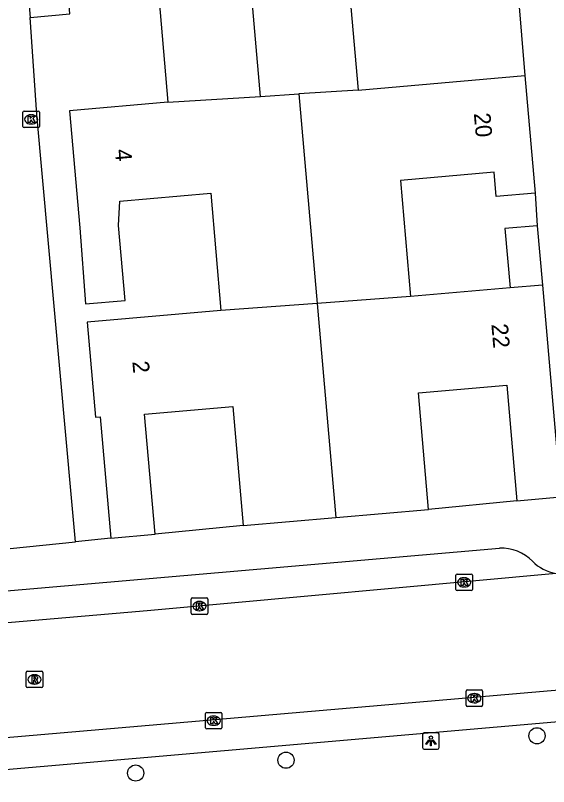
# Model space of a CAD drawing. Extents: x 162990 to 165007, y 383433 to 384336.
# Drawn here: x 164214.4 to 164246.66, y 383839.91 to 383886.56 of the extents above; entities that cross this region are included whole.
import ezdxf

# ---------------------------------------------------------------- set-up
doc = ezdxf.new("R2010")
doc.units = 0
for name, color, linetype in [('IMGEO_Boom', 7, 'Continuous'), ('IMGEO_Kolk', 7, 'Continuous'), ('IMGEO_Lichtpunt', 7, 'Continuous'), ('IMGEO_Pand', 7, 'Continuous'), ('IMGEO_Pand_nummerreeks', 7, 'Continuous'), ('IMGEO_Rijbaan_lokaal_open', 7, 'Continuous'), ('IMGEO_Rioolput', 7, 'Continuous'), ('IMGEO_Voetpad_open', 7, 'Continuous')]:
    doc.layers.add(name, color=color, linetype=linetype)

msp = doc.modelspace()

# ---------------------------------------------------------------- linework, layer by layer
at = {"layer": 'IMGEO_Boom'}
for centre in [(164245.963, 383842.988), (164230.775, 383841.508), (164221.679, 383840.731)]:
    msp.add_circle(centre, 0.489, dxfattribs=at)
at = {"layer": 'IMGEO_Kolk'}
for p, q in [((164214.853, 383879.849), (164214.853, 383880.701)), ((164214.928, 383880.775), (164215.78, 383880.775)), ((164215.854, 383880.701), (164215.854, 383879.849)), ((164215.341, 383880.555), (164215.366, 383880.555)), ((164215.78, 383879.775), (164214.928, 383879.775)), ((164215.364, 383879.995), (164215.339, 383879.995)), ((164241.057, 383851.842), (164241.057, 383852.694)), ((164241.132, 383852.768), (164241.984, 383852.768)), ((164242.058, 383852.694), (164242.058, 383851.842)), ((164241.545, 383852.548), (164241.57, 383852.548)), ((164241.984, 383851.768), (164241.132, 383851.768)), ((164241.568, 383851.988), (164241.543, 383851.988)), ((164225.11, 383851.333), (164225.962, 383851.333)), ((164225.035, 383850.407), (164225.035, 383851.259)), ((164225.523, 383851.113), (164225.548, 383851.113)), ((164226.036, 383851.259), (164226.036, 383850.407)), ((164225.546, 383850.553), (164225.521, 383850.553)), ((164225.962, 383850.333), (164225.11, 383850.333)), ((164241.667, 383844.834), (164241.667, 383845.686)), ((164241.742, 383845.76), (164242.594, 383845.76)), ((164242.668, 383845.686), (164242.668, 383844.834)), ((164242.155, 383845.54), (164242.18, 383845.54)), ((164242.594, 383844.76), (164241.742, 383844.76)), ((164242.178, 383844.98), (164242.153, 383844.98)), ((164225.9, 383843.474), (164225.9, 383844.326)), ((164225.975, 383844.4), (164226.827, 383844.4)), ((164226.901, 383844.326), (164226.901, 383843.474)), ((164226.388, 383844.18), (164226.413, 383844.18)), ((164226.827, 383843.4), (164225.975, 383843.4)), ((164226.411, 383843.62), (164226.386, 383843.62))]:
    msp.add_line(p, q, dxfattribs=at)
for points in [[(164214.853, 383879.849), (164214.853, 383880.701)], [(164214.928, 383880.775), (164215.78, 383880.775)], [(164215.854, 383880.701), (164215.854, 383879.849)], [(164215.174, 383880.475), (164215.297, 383880.475), (164215.297, 383880.324), (164215.427, 383880.475), (164215.591, 383880.475), (164215.445, 383880.324), (164215.598, 383880.075), (164215.446, 383880.075), (164215.361, 383880.239), (164215.297, 383880.172), (164215.297, 383880.075), (164215.174, 383880.075), (164215.174, 383880.475)], [(164215.78, 383879.775), (164214.928, 383879.775)], [(164241.057, 383851.842), (164241.057, 383852.694)], [(164241.132, 383852.768), (164241.984, 383852.768)], [(164242.058, 383852.694), (164242.058, 383851.842)], [(164241.378, 383852.468), (164241.501, 383852.468), (164241.501, 383852.317), (164241.631, 383852.468), (164241.795, 383852.468), (164241.649, 383852.317), (164241.802, 383852.068), (164241.65, 383852.068), (164241.565, 383852.232), (164241.501, 383852.165), (164241.501, 383852.068), (164241.378, 383852.068), (164241.378, 383852.468)], [(164241.984, 383851.768), (164241.132, 383851.768)], [(164225.11, 383851.333), (164225.962, 383851.333)], [(164225.035, 383850.407), (164225.035, 383851.259)], [(164225.356, 383851.033), (164225.479, 383851.033), (164225.479, 383850.882), (164225.609, 383851.033), (164225.773, 383851.033), (164225.627, 383850.882), (164225.78, 383850.633), (164225.628, 383850.633), (164225.543, 383850.797), (164225.479, 383850.73), (164225.479, 383850.633), (164225.356, 383850.633), (164225.356, 383851.033)], [(164226.036, 383851.259), (164226.036, 383850.407)], [(164225.962, 383850.333), (164225.11, 383850.333)], [(164241.667, 383844.834), (164241.667, 383845.686)], [(164241.742, 383845.76), (164242.594, 383845.76)], [(164242.668, 383845.686), (164242.668, 383844.834)], [(164241.988, 383845.46), (164242.111, 383845.46), (164242.111, 383845.309), (164242.241, 383845.46), (164242.405, 383845.46), (164242.259, 383845.309), (164242.412, 383845.06), (164242.26, 383845.06), (164242.175, 383845.224), (164242.111, 383845.157), (164242.111, 383845.06), (164241.988, 383845.06), (164241.988, 383845.46)], [(164242.594, 383844.76), (164241.742, 383844.76)], [(164225.9, 383843.474), (164225.9, 383844.326)], [(164225.975, 383844.4), (164226.827, 383844.4)], [(164226.901, 383844.326), (164226.901, 383843.474)], [(164226.221, 383844.1), (164226.344, 383844.1), (164226.344, 383843.949), (164226.474, 383844.1), (164226.638, 383844.1), (164226.492, 383843.949), (164226.645, 383843.7), (164226.493, 383843.7), (164226.408, 383843.864), (164226.344, 383843.797), (164226.344, 383843.7), (164226.221, 383843.7), (164226.221, 383844.1)], [(164226.827, 383843.4), (164225.975, 383843.4)]]:
    msp.add_lwpolyline(points, dxfattribs=at)
for centre, start, end in [((164214.93, 383880.699), 91.552, 178.448), ((164214.93, 383880.699), 91.552, 178.448), ((164215.778, 383880.699), 1.552, 88.448), ((164215.778, 383880.699), 1.552, 88.448), ((164214.93, 383879.851), 181.552, 268.448), ((164214.93, 383879.851), 181.552, 268.448), ((164215.778, 383879.851), 271.552, 358.448), ((164215.778, 383879.851), 271.552, 358.448), ((164241.134, 383852.692), 91.552, 178.448), ((164241.134, 383852.692), 91.552, 178.448), ((164241.982, 383852.692), 1.552, 88.448), ((164241.982, 383852.692), 1.552, 88.448), ((164241.134, 383851.844), 181.552, 268.448), ((164241.134, 383851.844), 181.552, 268.448), ((164241.982, 383851.844), 271.552, 358.448), ((164241.982, 383851.844), 271.552, 358.448), ((164225.112, 383851.257), 91.552, 178.448), ((164225.112, 383851.257), 91.552, 178.448), ((164225.96, 383851.257), 1.552, 88.448), ((164225.96, 383851.257), 1.552, 88.448), ((164225.112, 383850.409), 181.552, 268.448), ((164225.112, 383850.409), 181.552, 268.448), ((164225.96, 383850.409), 271.552, 358.448), ((164225.96, 383850.409), 271.552, 358.448), ((164241.744, 383845.684), 91.552, 178.448), ((164241.744, 383845.684), 91.552, 178.448), ((164242.592, 383845.684), 1.552, 88.448), ((164242.592, 383845.684), 1.552, 88.448), ((164241.744, 383844.836), 181.552, 268.448), ((164241.744, 383844.836), 181.552, 268.448), ((164242.592, 383844.836), 271.552, 358.448), ((164242.592, 383844.836), 271.552, 358.448), ((164225.977, 383844.324), 91.552, 178.448), ((164225.977, 383844.324), 91.552, 178.448), ((164226.825, 383844.324), 1.552, 88.448), ((164226.825, 383844.324), 1.552, 88.448), ((164225.977, 383843.476), 181.552, 268.448), ((164225.977, 383843.476), 181.552, 268.448), ((164226.825, 383843.476), 271.552, 358.448), ((164226.825, 383843.476), 271.552, 358.448)]:
    msp.add_arc(centre, 0.0765, start, end, dxfattribs=at)
for centre, major_axis, ratio, start_param, end_param in [((164215.34, 383880.275), (-0.387, 0.002), 0.722429, 4.712389, 7.853982), ((164215.365, 383880.275), (-0.39, 0.002), 0.717154, 1.570796, 4.712389), ((164241.544, 383852.268), (-0.387, 0.002), 0.722429, 4.712389, 7.853982), ((164241.569, 383852.268), (-0.39, 0.002), 0.717154, 1.570796, 4.712389), ((164225.522, 383850.833), (-0.387, 0.002), 0.722429, 4.712389, 7.853982), ((164225.547, 383850.833), (-0.39, 0.002), 0.717154, 1.570796, 4.712389), ((164242.154, 383845.26), (-0.387, 0.002), 0.722429, 4.712389, 7.853982), ((164242.179, 383845.26), (-0.39, 0.002), 0.717154, 1.570796, 4.712389), ((164226.387, 383843.9), (-0.387, 0.002), 0.722429, 4.712389, 7.853982), ((164226.412, 383843.9), (-0.39, 0.002), 0.717154, 1.570796, 4.712389)]:
    msp.add_ellipse(centre, major_axis=major_axis, ratio=ratio, start_param=start_param, end_param=end_param, dxfattribs=at)
at = {"layer": 'IMGEO_Lichtpunt'}
for p, q in [((164239.041, 383843.078), (164239.041, 383842.271)), ((164239.041, 383843.078), (164239.041, 383842.271)), ((164239.943, 383843.173), (164239.135, 383843.173)), ((164239.943, 383843.173), (164239.135, 383843.173)), ((164240.037, 383842.271), (164240.037, 383843.078)), ((164240.037, 383842.271), (164240.037, 383843.078)), ((164239.135, 383842.177), (164239.943, 383842.177)), ((164239.135, 383842.177), (164239.943, 383842.177))]:
    msp.add_line(p, q, dxfattribs=at)
for points in [[(164239.415, 383842.742), (164239.454, 383842.714), (164239.266, 383842.452), (164239.228, 383842.479), (164239.415, 383842.742)], [(164239.517, 383842.694), (164239.564, 383842.694), (164239.564, 383842.372), (164239.517, 383842.372), (164239.517, 383842.694)], [(164239.627, 383842.714), (164239.665, 383842.741), (164239.852, 383842.479), (164239.813, 383842.451), (164239.627, 383842.714)]]:
    msp.add_lwpolyline(points, dxfattribs=at)
msp.add_circle((164239.54, 383842.876), 0.0994, dxfattribs=at)
for centre, start, end in [((164239.135, 383843.078), 90, 180), ((164239.135, 383843.078), 90, 180), ((164239.943, 383843.078), 0, 90), ((164239.943, 383843.078), 0, 90), ((164239.135, 383842.271), 180, 270), ((164239.135, 383842.271), 180, 270), ((164239.943, 383842.271), 270, 0), ((164239.943, 383842.271), 270, 360)]:
    msp.add_arc(centre, 0.0946, start, end, dxfattribs=at)
at = {"layer": 'IMGEO_Pand'}
for points in [[(164244.049, 383895.674), (164244.647, 383888.608), (164242.65, 383888.434), (164242.664, 383888.277), (164240.188, 383888.062), (164240.052, 383889.628), (164234.517, 383889.147), (164235.133, 383882.045)], [(164229.232, 383881.666), (164228.126, 383894.406)], [(164214.693, 383893.349), (164215.293, 383886.441)], [(164215.293, 383886.441), (164217.703, 383886.65), (164217.591, 383887.943), (164223.01, 383888.414), (164223.627, 383881.305)], [(164235.133, 383882.045), (164245.234, 383882.921)], [(164245.234, 383882.921), (164245.852, 383875.805)], [(164223.627, 383881.305), (164229.232, 383881.666)], [(164229.232, 383881.666), (164231.561, 383881.815)], [(164235.133, 383882.045), (164231.561, 383881.815)], [(164231.561, 383881.815), (164232.663, 383869.144)], [(164223.627, 383881.305), (164217.68, 383880.789), (164218.294, 383873.723), (164218.642, 383869.108), (164221.033, 383869.316), (164220.639, 383873.849), (164220.722, 383875.326), (164226.221, 383875.804), (164226.836, 383868.715)], [(164245.852, 383875.805), (164243.498, 383875.6), (164243.37, 383877.071), (164237.706, 383876.579), (164238.316, 383869.56)], [(164245.974, 383873.84), (164244.025, 383873.671), (164244.336, 383870.082)], [(164245.974, 383873.84), (164246.286, 383870.251)], [(164244.336, 383870.082), (164238.316, 383869.56)], [(164246.286, 383870.251), (164244.336, 383870.082)], [(164246.286, 383870.251), (164247.4, 383857.431)], [(164238.316, 383869.56), (164232.663, 383869.144)], [(164232.663, 383869.144), (164226.836, 383868.715)], [(164232.663, 383869.144), (164233.79, 383856.187)], [(164226.836, 383868.715), (164218.737, 383868.012), (164219.238, 383862.25), (164219.533, 383862.276), (164220.169, 383854.95)], [(164239.397, 383856.674), (164238.785, 383863.727), (164244.128, 383864.191), (164244.735, 383857.2)], [(164222.85, 383855.183), (164222.221, 383862.432), (164227.562, 383862.896), (164228.187, 383855.7)], [(164244.735, 383857.2), (164247.4, 383857.431)], [(164233.79, 383856.187), (164239.397, 383856.674)], [(164228.187, 383855.7), (164233.79, 383856.187)], [(164220.169, 383854.95), (164222.85, 383855.183)]]:
    msp.add_lwpolyline(points, dxfattribs=at)
at = {"layer": 'IMGEO_Rijbaan_lokaal_open'}
for points in [[(164247.115, 383852.804), (164222.364, 383850.548), (164205.014, 383849.059)], [(164252.675, 383846.206), (164205.622, 383842.154)]]:
    msp.add_lwpolyline(points, dxfattribs=at)
at = {"layer": 'IMGEO_Rioolput'}
for p, q in [((164215.055, 383845.972), (164215.055, 383846.824)), ((164215.13, 383846.898), (164215.982, 383846.898)), ((164215.543, 383846.678), (164215.568, 383846.678)), ((164216.056, 383846.824), (164216.056, 383845.972)), ((164215.982, 383845.898), (164215.13, 383845.898)), ((164215.566, 383846.118), (164215.541, 383846.118))]:
    msp.add_line(p, q, dxfattribs=at)
for points in [[(164215.055, 383845.972), (164215.055, 383846.824)], [(164215.13, 383846.898), (164215.982, 383846.898)], [(164216.056, 383846.824), (164216.056, 383845.972)], [(164215.644, 383846.596), (164215.392, 383846.598), (164215.392, 383846.198)], [(164215.392, 383846.198), (164215.516, 383846.198), (164215.516, 383846.36), (164215.527, 383846.36)], [(164215.57, 383846.517), (164215.516, 383846.517), (164215.516, 383846.436)], [(164215.516, 383846.436), (164215.568, 383846.436)], [(164215.574, 383846.331), (164215.645, 383846.198), (164215.785, 383846.198), (164215.72, 383846.324)], [(164215.982, 383845.898), (164215.13, 383845.898)]]:
    msp.add_lwpolyline(points, dxfattribs=at)
for centre, radius, start, end in [((164215.132, 383846.822), 0.0765, 91.552, 178.448), ((164215.132, 383846.822), 0.0765, 91.552, 178.448), ((164215.98, 383846.822), 0.0765, 1.552, 88.448), ((164215.98, 383846.822), 0.0765, 1.552, 88.448), ((164215.526, 383846.307), 0.0533, 26.0293, 88.6989), ((164215.552, 383846.625), 0.19, 274.7715, 282.9687), ((164215.576, 383846.421), 0.0964, 77.0061, 93.1865), ((164215.59, 383846.478), 0.0378, 276.6634, 79.6772), ((164215.643, 383846.486), 0.109, 350.3612, 89.416), ((164215.641, 383846.486), 0.112, 277.5842, 350.9817), ((164215.625, 383846.271), 0.108, 29.5134, 73.7905), ((164215.132, 383845.974), 0.0765, 181.552, 268.448), ((164215.132, 383845.974), 0.0765, 181.552, 268.448), ((164215.98, 383845.974), 0.0765, 271.552, 358.448), ((164215.98, 383845.974), 0.0765, 271.552, 358.448)]:
    msp.add_arc(centre, radius, start, end, dxfattribs=at)
for centre, major_axis, ratio, start_param, end_param in [((164215.542, 383846.398), (-0.387, 0.002), 0.722429, 4.712389, 7.853982), ((164215.567, 383846.398), (-0.39, 0.002), 0.717154, 1.570796, 4.712389)]:
    msp.add_ellipse(centre, major_axis=major_axis, ratio=ratio, start_param=start_param, end_param=end_param, dxfattribs=at)
at = {"layer": 'IMGEO_Voetpad_open'}
for points in [[(164242.059, 383921.267), (164245.234, 383882.921)], [(164218.046, 383854.722), (164217.824, 383857.163), (164215.7, 383880.576), (164215.293, 383886.441)], [(164245.852, 383875.805), (164245.974, 383873.84)], [(164244.735, 383857.2), (164239.397, 383856.674)], [(164228.187, 383855.7), (164222.85, 383855.183)], [(164214.082, 383854.317), (164218.046, 383854.722)], [(164220.169, 383854.95), (164218.046, 383854.722)], [(164135.825, 383845.001), (164243.692, 383854.328)], [(164171.718, 383837.289), (164254.701, 383844.499)]]:
    msp.add_lwpolyline(points, dxfattribs=at)
for centre, radius, start, end in [((164243.845, 383851.789), 2.544, 43.6011, 93.4412), ((164247.554, 383855.401), 2.634, 224.8675, 260.4087)]:
    msp.add_arc(centre, radius, start, end, dxfattribs=at)

# ---------------------------------------------------------------- texts
at = {"layer": 'IMGEO_Pand_nummerreeks'}
for s, rotation, p in [('20', 274.9635, (164242.14, 383880.634)), ('4', 274.9662, (164220.414, 383878.44)), ('22', 274.9673, (164243.2, 383867.879)), ('2', 274.9693, (164221.475, 383865.626))]:
    msp.add_text(s, height=1, rotation=rotation, dxfattribs=at).set_placement(p)

doc.saveas('drawing.dxf')
